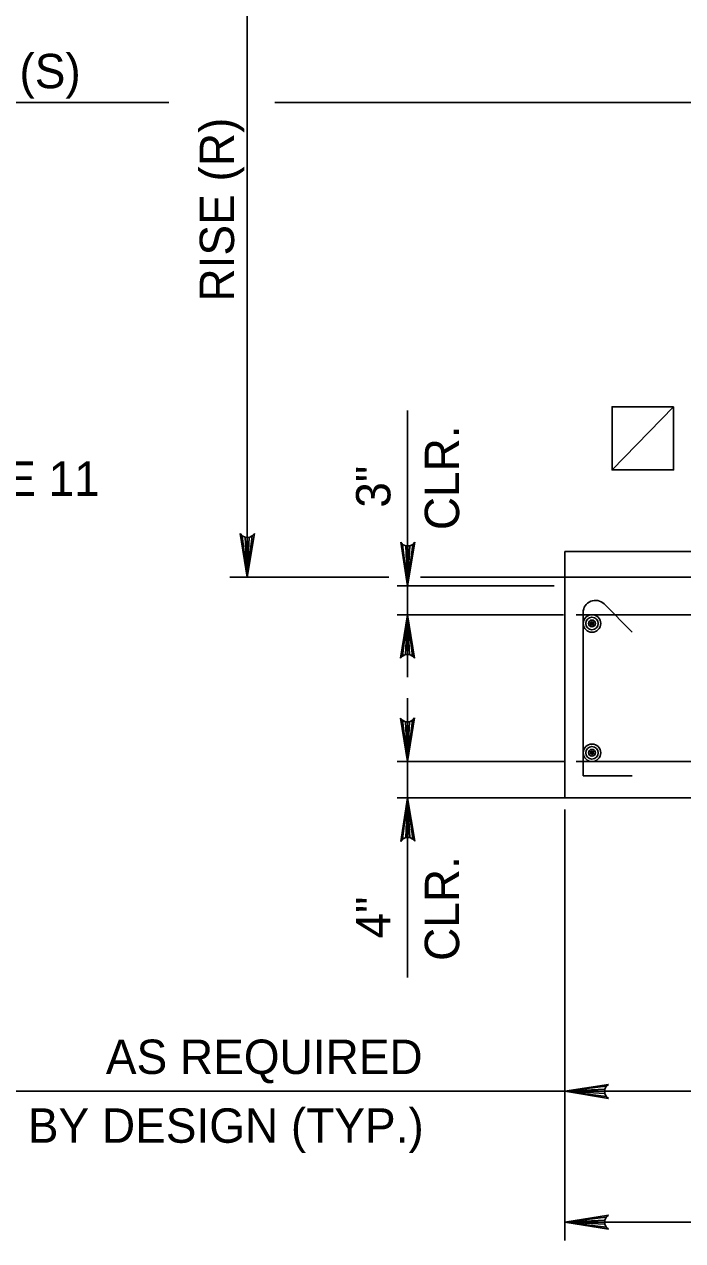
# Model space of a CAD drawing. Extents: x 641328 to 643024, y 298283 to 300065.
# Drawn here: x 641507.9 to 641565.3, y 299592 to 299698.1 of the extents above; entities that cross this region are included whole.
import ezdxf

# ---------------------------------------------------------------- set-up
doc = ezdxf.new("R2010")
doc.units = 0
doc.layers.add('1', color=7, linetype='Continuous')
doc.layers.add('2', color=7, linetype='Continuous')

msp = doc.modelspace()

# ---------------------------------------------------------------- linework, layer by layer
at = {"layer": '1'}
for points in [[(641564.53, 299664.74), (641559.16, 299664.74), (641559.16, 299659.24), (641564.53, 299659.24)], [(641564.53, 299664.74), (641559.16, 299659.24), (641564.53, 299659.24)]]:
    msp.add_lwpolyline(points, close=True, dxfattribs=at)
at = {"layer": '2'}
for p, q in [((641527.31, 299652.13), (641527.31, 299719.44)), ((641438.8, 299691.29), (641520.49, 299691.29)), ((641529.74, 299691.29), (641578.05, 299691.29)), ((641541.32, 299649.13), (641541.32, 299664.43)), ((641526.88, 299653.49), (641526.72, 299653.68)), ((641526.72, 299653.68), (641527.31, 299649.88)), ((641526.88, 299653.49), (641527.14, 299653.36)), ((641527.31, 299649.88), (641526.88, 299653.49)), ((641527.31, 299649.88), (641527.95, 299653.68)), ((641527.95, 299653.68), (641527.77, 299653.48)), ((641527.14, 299653.36), (641527.31, 299649.88)), ((641527.14, 299653.36), (641527.51, 299653.35)), ((641527.77, 299653.48), (641527.31, 299649.88)), ((641527.31, 299649.88), (641527.33, 299653.36)), ((641527.31, 299649.88), (641527.51, 299653.35)), ((641527.51, 299653.35), (641527.77, 299653.48)), ((641540.89, 299652.74), (641540.73, 299652.93)), ((641540.73, 299652.93), (641541.32, 299649.13)), ((641540.89, 299652.74), (641541.16, 299652.61)), ((641541.32, 299649.13), (641540.89, 299652.74)), ((641541.16, 299652.61), (641541.32, 299649.13)), ((641541.16, 299652.61), (641541.52, 299652.6)), ((641541.32, 299649.13), (641541.96, 299652.93)), ((641541.78, 299652.73), (641541.32, 299649.13)), ((641541.32, 299649.13), (641541.34, 299652.61)), ((641541.32, 299649.13), (641541.52, 299652.6)), ((641541.52, 299652.6), (641541.78, 299652.73)), ((641541.96, 299652.93), (641541.78, 299652.73)), ((641555.05, 299630.63), (641555.05, 299652.13)), ((641539.67, 299649.88), (641525.81, 299649.88)), ((641577.19, 299649.88), (641542.46, 299649.88)), ((641554.1, 299649.13), (641540.41, 299649.13)), ((641541.32, 299641.15), (641541.32, 299649.13)), ((641560.92, 299645.09), (641558.47, 299647.54)), ((641554.94, 299646.6), (641540.41, 299646.6)), ((641541.32, 299646.6), (641540.69, 299642.81)), ((641540.87, 299643), (641541.32, 299646.6)), ((641541.32, 299646.6), (641541.13, 299643.13)), ((641541.32, 299646.6), (641541.31, 299643.13)), ((641541.49, 299643.13), (641541.32, 299646.6)), ((641541.32, 299646.6), (641541.76, 299642.99)), ((641541.91, 299642.8), (641541.32, 299646.6)), ((641621.88, 299646.6), (641556.03, 299646.6)), ((641556.64, 299646.79), (641556.64, 299632.54)), ((641540.69, 299642.81), (641540.87, 299643)), ((641541.13, 299643.13), (641540.87, 299643)), ((641541.49, 299643.13), (641541.13, 299643.13)), ((641541.76, 299642.99), (641541.49, 299643.13)), ((641541.76, 299642.99), (641541.91, 299642.8)), ((641541.32, 299639.33), (641541.32, 299630.63)), ((641541.32, 299633.8), (641540.69, 299637.59)), ((641540.69, 299637.59), (641540.87, 299637.4)), ((641541.91, 299637.6), (641541.32, 299633.8)), ((641541.76, 299637.41), (641541.91, 299637.6)), ((641541.13, 299637.27), (641540.87, 299637.4)), ((641540.87, 299637.4), (641541.32, 299633.8)), ((641541.32, 299633.8), (641541.13, 299637.27)), ((641541.49, 299637.27), (641541.13, 299637.27)), ((641541.32, 299633.8), (641541.31, 299637.27)), ((641541.32, 299633.8), (641541.76, 299637.41)), ((641541.49, 299637.27), (641541.32, 299633.8)), ((641541.76, 299637.41), (641541.49, 299637.27)), ((641554.98, 299633.8), (641540.41, 299633.8)), ((641621.88, 299633.8), (641556.03, 299633.8)), ((641556.64, 299632.54), (641560.92, 299632.54)), ((641553.96, 299630.63), (641540.41, 299630.63)), ((641540.73, 299626.83), (641541.32, 299630.63)), ((641541.32, 299630.63), (641540.89, 299627.02)), ((641541.16, 299627.16), (641541.32, 299630.63)), ((641541.32, 299630.63), (641541.52, 299627.16)), ((641541.78, 299627.03), (641541.32, 299630.63)), ((641541.32, 299630.63), (641541.96, 299626.84)), ((641541.32, 299630.63), (641541.34, 299627.16)), ((641541.32, 299630.63), (641541.32, 299614.97)), ((641551.92, 299630.63), (641627.13, 299630.63)), ((641622.85, 299630.63), (641555.05, 299630.63)), ((641555.05, 299629.6), (641555.05, 299592)), ((641540.89, 299627.02), (641540.73, 299626.83)), ((641540.89, 299627.02), (641541.16, 299627.16)), ((641541.16, 299627.16), (641541.52, 299627.16)), ((641541.52, 299627.16), (641541.78, 299627.03)), ((641541.96, 299626.84), (641541.78, 299627.03)), ((641506.79, 299605.04), (641555.05, 299605.04)), ((641558.85, 299605.63), (641555.05, 299605.04)), ((641555.05, 299605.04), (641558.66, 299605.47)), ((641558.52, 299605.21), (641555.05, 299605.04)), ((641555.05, 299605.04), (641578.05, 299605.04)), ((641555.05, 299605.04), (641558.52, 299604.85)), ((641558.65, 299604.58), (641555.05, 299605.04)), ((641555.05, 299605.04), (641558.84, 299604.41)), ((641555.05, 299605.04), (641558.52, 299605.03)), ((641558.66, 299605.47), (641558.52, 299605.21)), ((641558.52, 299605.21), (641558.52, 299604.85)), ((641558.52, 299604.85), (641558.65, 299604.58)), ((641558.66, 299605.47), (641558.85, 299605.63)), ((641558.84, 299604.41), (641558.65, 299604.58)), ((641558.85, 299594.21), (641555.05, 299593.62)), ((641558.66, 299594.05), (641558.85, 299594.21)), ((641555.05, 299593.62), (641558.66, 299594.05)), ((641558.52, 299593.79), (641555.05, 299593.62)), ((641555.05, 299593.62), (641622.85, 299593.62)), ((641555.05, 299593.62), (641558.52, 299593.43)), ((641558.65, 299593.17), (641555.05, 299593.62)), ((641555.05, 299593.62), (641558.84, 299592.99)), ((641555.05, 299593.62), (641558.52, 299593.61)), ((641558.66, 299594.05), (641558.52, 299593.79)), ((641558.52, 299593.79), (641558.52, 299593.43)), ((641558.52, 299593.43), (641558.65, 299593.17)), ((641558.84, 299592.99), (641558.65, 299593.17))]:
    msp.add_line(p, q, dxfattribs=at)
msp.add_lwpolyline([(641555.05, 299652.13), (641574.19, 299652.13), (641574.19, 299649.13)], dxfattribs=at)
for centre, radius in [((641557.41, 299645.84), 0.763), ((641557.41, 299645.84), 0.545), ((641557.41, 299645.84), 0.298), ((641557.41, 299645.84), 0.15), ((641557.41, 299645.84), 0.0644), ((641557.41, 299634.56), 0.763), ((641557.41, 299634.56), 0.545), ((641557.41, 299634.56), 0.298), ((641557.41, 299634.56), 0.15), ((641557.41, 299634.56), 0.0644)]:
    msp.add_circle(centre, radius, dxfattribs=at)
msp.add_arc((641557.71, 299646.79), 1.07, 45, 180, dxfattribs=at)

# ---------------------------------------------------------------- texts
for s, p in [('SPAN (S)', (641495.41, 299692.53)), ('SEE DRAWING NOTE 11', (641468.09, 299656.97)), ('AS REQUIRED ', (641514.99, 299606.54)), ('BY DESIGN (TYP.)', (641508.18, 299600.54))]:
    msp.add_text(s, height=3, dxfattribs=at).set_placement(p)
for s, p in [('RISE (R)', (641526.18, 299673.92)), ('CLR.', (641545.82, 299653.98)), ('3" ', (641539.82, 299655.94)), ('CLR.', (641545.82, 299616.4)), ('4" ', (641539.82, 299618.36))]:
    msp.add_text(s, height=3, rotation=90, dxfattribs=at).set_placement(p)

doc.saveas('drawing.dxf')
